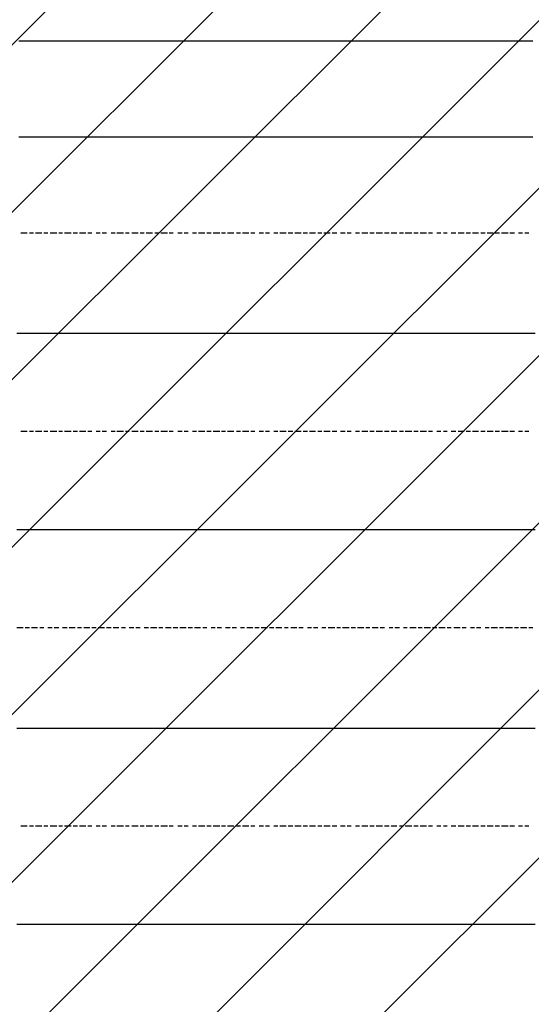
# Model space of a CAD drawing. Extents: x 997 to 109698, y 921 to 94021.
# Tile 338 of 656: x 9542 to 10578, y 47877 to 49873. Entities that reach past the tile are written whole.
import ezdxf

# ---------------------------------------------------------------- set-up
doc = ezdxf.new("R2010")
doc.units = 0
doc.header["$MEASUREMENT"] = 0
doc.layers.add('12', color=7, linetype='CONTINUOUS')
doc.layers.add('28', color=7, linetype='CONTINUOUS')

msp = doc.modelspace()

# ---------------------------------------------------------------- linework, layer by layer
at = {"layer": '12', "color": 5}
for p, q in [((9552.630503, 49829.563401), (9539.630503, 49829.563401)), ((9561.630503, 49829.563401), (9552.630503, 49829.563401)), ((9569.630503, 49829.563401), (9561.630503, 49829.563401)), ((9582.630503, 49829.563401), (9569.630503, 49829.563401)), ((9590.630503, 49829.563401), (9582.630503, 49829.563401)), ((9603.630503, 49829.563401), (9590.630503, 49829.563401)), ((9611.630503, 49829.563401), (9603.630503, 49829.563401)), ((9620.630503, 49829.563401), (9611.630503, 49829.563401)), ((9632.630503, 49829.563401), (9620.630503, 49829.563401)), ((9641.630503, 49829.563401), (9632.630503, 49829.563401)), ((9649.630503, 49829.563401), (9641.630503, 49829.563401)), ((9662.630503, 49829.563401), (9649.630503, 49829.563401)), ((9671.630503, 49829.563401), (9662.630503, 49829.563401)), ((9679.630503, 49829.563401), (9671.630503, 49829.563401)), ((9692.630503, 49829.563401), (9679.630503, 49829.563401)), ((9700.630503, 49829.563401), (9692.630503, 49829.563401)), ((9713.630503, 49829.563401), (9700.630503, 49829.563401)), ((9721.630503, 49829.563401), (9713.630503, 49829.563401)), ((9730.630503, 49829.563401), (9721.630503, 49829.563401)), ((9742.630503, 49829.563401), (9730.630503, 49829.563401)), ((9751.630503, 49829.563401), (9742.630503, 49829.563401)), ((9759.630503, 49829.563401), (9751.630503, 49829.563401)), ((9772.630503, 49829.563401), (9759.630503, 49829.563401)), ((9781.630503, 49829.563401), (9772.630503, 49829.563401)), ((9789.630503, 49829.563401), (9781.630503, 49829.563401)), ((9802.630503, 49829.563401), (9789.630503, 49829.563401)), ((9810.630503, 49829.563401), (9802.630503, 49829.563401)), ((9823.630503, 49829.563401), (9810.630503, 49829.563401)), ((9831.630503, 49829.563401), (9823.630503, 49829.563401)), ((9840.630503, 49829.563401), (9831.630503, 49829.563401)), ((9852.630503, 49829.563401), (9840.630503, 49829.563401)), ((9861.630503, 49829.563401), (9852.630503, 49829.563401)), ((9870.630503, 49829.563401), (9861.630503, 49829.563401)), ((9882.630503, 49829.563401), (9870.630503, 49829.563401)), ((9891.630503, 49829.563401), (9882.630503, 49829.563401)), ((9899.630503, 49829.563401), (9891.630503, 49829.563401)), ((9912.630503, 49829.563401), (9899.630503, 49829.563401)), ((9920.630503, 49829.563401), (9912.630503, 49829.563401)), ((9933.630503, 49829.563401), (9920.630503, 49829.563401)), ((9941.630503, 49829.563401), (9933.630503, 49829.563401)), ((9950.630503, 49829.563401), (9941.630503, 49829.563401)), ((9962.630503, 49829.563401), (9950.630503, 49829.563401)), ((9971.630503, 49829.563401), (9962.630503, 49829.563401)), ((9980.630503, 49829.563401), (9971.630503, 49829.563401)), ((9992.630503, 49829.563401), (9980.630503, 49829.563401)), ((10001.630503, 49829.563401), (9992.630503, 49829.563401)), ((10009.630503, 49829.563401), (10001.630503, 49829.563401)), ((10022.630503, 49829.563401), (10009.630503, 49829.563401)), ((10030.630503, 49829.563401), (10022.630503, 49829.563401)), ((10043.630503, 49829.563401), (10030.630503, 49829.563401)), ((10051.630503, 49829.563401), (10043.630503, 49829.563401)), ((10060.630503, 49829.563401), (10051.630503, 49829.563401)), ((10072.630503, 49829.563401), (10060.630503, 49829.563401)), ((10081.630503, 49829.563401), (10072.630503, 49829.563401)), ((10090.630503, 49829.563401), (10081.630503, 49829.563401)), ((10102.630503, 49829.563401), (10090.630503, 49829.563401)), ((10111.630503, 49829.563401), (10102.630503, 49829.563401)), ((10120.630503, 49829.563401), (10111.630503, 49829.563401)), ((10132.630503, 49829.563401), (10120.630503, 49829.563401)), ((10140.630503, 49829.563401), (10132.630503, 49829.563401)), ((10149.630503, 49829.563401), (10140.630503, 49829.563401)), ((10161.630503, 49829.563401), (10149.630503, 49829.563401)), ((10170.630503, 49829.563401), (10161.630503, 49829.563401)), ((10183.630503, 49829.563401), (10170.630503, 49829.563401)), ((10191.630503, 49829.563401), (10183.630503, 49829.563401)), ((10200.630503, 49829.563401), (10191.630503, 49829.563401)), ((10212.630503, 49829.563401), (10200.630503, 49829.563401)), ((10221.630503, 49829.563401), (10212.630503, 49829.563401)), ((10229.630503, 49829.563401), (10221.630503, 49829.563401)), ((10242.630503, 49829.563401), (10229.630503, 49829.563401)), ((10250.630503, 49829.563401), (10242.630503, 49829.563401)), ((10259.630503, 49829.563401), (10250.630503, 49829.563401)), ((10271.630503, 49829.563401), (10259.630503, 49829.563401)), ((10280.630503, 49829.563401), (10271.630503, 49829.563401)), ((10293.630503, 49829.563401), (10280.630503, 49829.563401)), ((10301.630503, 49829.563401), (10293.630503, 49829.563401)), ((10310.630503, 49829.563401), (10301.630503, 49829.563401)), ((10322.630503, 49829.563401), (10310.630503, 49829.563401)), ((10331.630503, 49829.563401), (10322.630503, 49829.563401)), ((10339.630503, 49829.563401), (10331.630503, 49829.563401)), ((10352.630503, 49829.563401), (10339.630503, 49829.563401)), ((10360.630503, 49829.563401), (10352.630503, 49829.563401)), ((10369.630503, 49829.563401), (10360.630503, 49829.563401)), ((10381.630503, 49829.563401), (10369.630503, 49829.563401)), ((10390.630503, 49829.563401), (10381.630503, 49829.563401)), ((10403.630503, 49829.563401), (10390.630503, 49829.563401)), ((10411.630503, 49829.563401), (10403.630503, 49829.563401)), ((10420.630503, 49829.563401), (10411.630503, 49829.563401)), ((10433.630503, 49829.563401), (10420.630503, 49829.563401)), ((10441.630503, 49829.563401), (10433.630503, 49829.563401)), ((10449.630503, 49829.563401), (10441.630503, 49829.563401)), ((10462.630503, 49829.563401), (10449.630503, 49829.563401)), ((10470.630503, 49829.563401), (10462.630503, 49829.563401)), ((10479.630503, 49829.563401), (10470.630503, 49829.563401)), ((10492.630503, 49829.563401), (10479.630503, 49829.563401)), ((10500.630503, 49829.563401), (10492.630503, 49829.563401)), ((10513.630503, 49829.563401), (10500.630503, 49829.563401)), ((10521.630503, 49829.563401), (10513.630503, 49829.563401)), ((10530.630503, 49829.563401), (10521.630503, 49829.563401)), ((10543.630503, 49829.563401), (10530.630503, 49829.563401)), ((10551.630503, 49829.563401), (10543.630503, 49829.563401)), ((10559.630503, 49829.563401), (10551.630503, 49829.563401)), ((10572.630503, 49829.563401), (10559.630503, 49829.563401)), ((10580.630503, 49829.563401), (10572.630503, 49829.563401)), ((9539.630503, 49635.563401), (9552.630503, 49635.563401)), ((9552.630503, 49635.563401), (9561.630503, 49635.563401)), ((9561.630503, 49635.563401), (9569.630503, 49635.563401)), ((9569.630503, 49635.563401), (9582.630503, 49635.563401)), ((9582.630503, 49635.563401), (9590.630503, 49635.563401)), ((9590.630503, 49635.563401), (9598.630503, 49635.563401)), ((9598.630503, 49635.563401), (9611.630503, 49635.563401)), ((9611.630503, 49635.563401), (9620.630503, 49635.563401)), ((9620.630503, 49635.563401), (9628.630503, 49635.563401)), ((9628.630503, 49635.563401), (9641.630503, 49635.563401)), ((9641.630503, 49635.563401), (9649.630503, 49635.563401)), ((9649.630503, 49635.563401), (9662.630503, 49635.563401)), ((9662.630503, 49635.563401), (9671.630503, 49635.563401)), ((9671.630503, 49635.563401), (9679.630503, 49635.563401)), ((9679.630503, 49635.563401), (9692.630503, 49635.563401)), ((9692.630503, 49635.563401), (9700.630503, 49635.563401)), ((9700.630503, 49635.563401), (9708.630503, 49635.563401)), ((9708.630503, 49635.563401), (9721.630503, 49635.563401)), ((9721.630503, 49635.563401), (9730.630503, 49635.563401)), ((9730.630503, 49635.563401), (9738.630503, 49635.563401)), ((9738.630503, 49635.563401), (9751.630503, 49635.563401)), ((9751.630503, 49635.563401), (9759.630503, 49635.563401)), ((9759.630503, 49635.563401), (9772.630503, 49635.563401)), ((9772.630503, 49635.563401), (9781.630503, 49635.563401)), ((9781.630503, 49635.563401), (9789.630503, 49635.563401)), ((9789.630503, 49635.563401), (9802.630503, 49635.563401)), ((9802.630503, 49635.563401), (9810.630503, 49635.563401)), ((9810.630503, 49635.563401), (9819.630503, 49635.563401)), ((9819.630503, 49635.563401), (9831.630503, 49635.563401)), ((9831.630503, 49635.563401), (9840.630503, 49635.563401)), ((9840.630503, 49635.563401), (9848.630503, 49635.563401)), ((9848.630503, 49635.563401), (9861.630503, 49635.563401)), ((9861.630503, 49635.563401), (9870.630503, 49635.563401)), ((9870.630503, 49635.563401), (9882.630503, 49635.563401)), ((9882.630503, 49635.563401), (9891.630503, 49635.563401)), ((9891.630503, 49635.563401), (9899.630503, 49635.563401)), ((9899.630503, 49635.563401), (9912.630503, 49635.563401)), ((9912.630503, 49635.563401), (9920.630503, 49635.563401)), ((9920.630503, 49635.563401), (9929.630503, 49635.563401)), ((9929.630503, 49635.563401), (9941.630503, 49635.563401)), ((9941.630503, 49635.563401), (9950.630503, 49635.563401)), ((9950.630503, 49635.563401), (9958.630503, 49635.563401)), ((9958.630503, 49635.563401), (9971.630503, 49635.563401)), ((9971.630503, 49635.563401), (9980.630503, 49635.563401)), ((9980.630503, 49635.563401), (9992.630503, 49635.563401)), ((9992.630503, 49635.563401), (10001.630503, 49635.563401)), ((10001.630503, 49635.563401), (10009.630503, 49635.563401)), ((10009.630503, 49635.563401), (10022.630503, 49635.563401)), ((10022.630503, 49635.563401), (10030.630503, 49635.563401)), ((10030.630503, 49635.563401), (10039.630503, 49635.563401)), ((10039.630503, 49635.563401), (10051.630503, 49635.563401)), ((10051.630503, 49635.563401), (10060.630503, 49635.563401)), ((10060.630503, 49635.563401), (10068.630503, 49635.563401)), ((10068.630503, 49635.563401), (10081.630503, 49635.563401)), ((10081.630503, 49635.563401), (10090.630503, 49635.563401)), ((10090.630503, 49635.563401), (10098.630503, 49635.563401)), ((10098.630503, 49635.563401), (10111.630503, 49635.563401)), ((10111.630503, 49635.563401), (10120.630503, 49635.563401)), ((10120.630503, 49635.563401), (10132.630503, 49635.563401)), ((10132.630503, 49635.563401), (10140.630503, 49635.563401)), ((10140.630503, 49635.563401), (10149.630503, 49635.563401)), ((10149.630503, 49635.563401), (10161.630503, 49635.563401)), ((10161.630503, 49635.563401), (10170.630503, 49635.563401)), ((10170.630503, 49635.563401), (10179.630503, 49635.563401)), ((10179.630503, 49635.563401), (10191.630503, 49635.563401)), ((10191.630503, 49635.563401), (10200.630503, 49635.563401)), ((10200.630503, 49635.563401), (10208.630503, 49635.563401)), ((10208.630503, 49635.563401), (10221.630503, 49635.563401)), ((10221.630503, 49635.563401), (10229.630503, 49635.563401)), ((10229.630503, 49635.563401), (10242.630503, 49635.563401)), ((10242.630503, 49635.563401), (10250.630503, 49635.563401)), ((10250.630503, 49635.563401), (10259.630503, 49635.563401)), ((10259.630503, 49635.563401), (10271.630503, 49635.563401)), ((10271.630503, 49635.563401), (10280.630503, 49635.563401)), ((10280.630503, 49635.563401), (10289.630503, 49635.563401)), ((10289.630503, 49635.563401), (10301.630503, 49635.563401)), ((10301.630503, 49635.563401), (10310.630503, 49635.563401)), ((10310.630503, 49635.563401), (10318.630503, 49635.563401)), ((10318.630503, 49635.563401), (10331.630503, 49635.563401)), ((10331.630503, 49635.563401), (10339.630503, 49635.563401)), ((10339.630503, 49635.563401), (10352.630503, 49635.563401)), ((10352.630503, 49635.563401), (10360.630503, 49635.563401)), ((10360.630503, 49635.563401), (10369.630503, 49635.563401)), ((10369.630503, 49635.563401), (10381.630503, 49635.563401)), ((10381.630503, 49635.563401), (10390.630503, 49635.563401)), ((10390.630503, 49635.563401), (10399.630503, 49635.563401)), ((10399.630503, 49635.563401), (10411.630503, 49635.563401)), ((10411.630503, 49635.563401), (10420.630503, 49635.563401)), ((10420.630503, 49635.563401), (10429.630503, 49635.563401)), ((10429.630503, 49635.563401), (10441.630503, 49635.563401)), ((10441.630503, 49635.563401), (10449.630503, 49635.563401)), ((10449.630503, 49635.563401), (10462.630503, 49635.563401)), ((10462.630503, 49635.563401), (10470.630503, 49635.563401)), ((10470.630503, 49635.563401), (10479.630503, 49635.563401)), ((10479.630503, 49635.563401), (10492.630503, 49635.563401)), ((10492.630503, 49635.563401), (10500.630503, 49635.563401)), ((10500.630503, 49635.563401), (10509.630503, 49635.563401)), ((10509.630503, 49635.563401), (10521.630503, 49635.563401)), ((10521.630503, 49635.563401), (10530.630503, 49635.563401)), ((10530.630503, 49635.563401), (10539.630503, 49635.563401)), ((10539.630503, 49635.563401), (10551.630503, 49635.563401)), ((10551.630503, 49635.563401), (10559.630503, 49635.563401)), ((10559.630503, 49635.563401), (10572.630503, 49635.563401)), ((10572.630503, 49635.563401), (10580.630503, 49635.563401)), ((9535.630503, 49237.563401), (9548.630503, 49237.563401)), ((9548.630503, 49237.563401), (9556.630503, 49237.563401)), ((9556.630503, 49237.563401), (9565.630503, 49237.563401)), ((9565.630503, 49237.563401), (9577.630503, 49237.563401)), ((9577.630503, 49237.563401), (9586.630503, 49237.563401)), ((9586.630503, 49237.563401), (9598.630503, 49237.563401)), ((9598.630503, 49237.563401), (9607.630503, 49237.563401)), ((9607.630503, 49237.563401), (9616.630503, 49237.563401)), ((9616.630503, 49237.563401), (9628.630503, 49237.563401)), ((9628.630503, 49237.563401), (9637.630503, 49237.563401)), ((9637.630503, 49237.563401), (9645.630503, 49237.563401)), ((9645.630503, 49237.563401), (9658.630503, 49237.563401)), ((9658.630503, 49237.563401), (9666.630503, 49237.563401)), ((9666.630503, 49237.563401), (9675.630503, 49237.563401)), ((9675.630503, 49237.563401), (9687.630503, 49237.563401)), ((9687.630503, 49237.563401), (9696.630503, 49237.563401)), ((9696.630503, 49237.563401), (9708.630503, 49237.563401)), ((9708.630503, 49237.563401), (9717.630503, 49237.563401)), ((9717.630503, 49237.563401), (9726.630503, 49237.563401)), ((9726.630503, 49237.563401), (9738.630503, 49237.563401)), ((9738.630503, 49237.563401), (9747.630503, 49237.563401)), ((9747.630503, 49237.563401), (9755.630503, 49237.563401)), ((9755.630503, 49237.563401), (9768.630503, 49237.563401)), ((9768.630503, 49237.563401), (9776.630503, 49237.563401)), ((9776.630503, 49237.563401), (9785.630503, 49237.563401)), ((9785.630503, 49237.563401), (9797.630503, 49237.563401)), ((9797.630503, 49237.563401), (9806.630503, 49237.563401)), ((9806.630503, 49237.563401), (9819.630503, 49237.563401)), ((9819.630503, 49237.563401), (9827.630503, 49237.563401)), ((9827.630503, 49237.563401), (9836.630503, 49237.563401)), ((9836.630503, 49237.563401), (9848.630503, 49237.563401)), ((9848.630503, 49237.563401), (9857.630503, 49237.563401)), ((9857.630503, 49237.563401), (9865.630503, 49237.563401)), ((9865.630503, 49237.563401), (9878.630503, 49237.563401)), ((9878.630503, 49237.563401), (9886.630503, 49237.563401)), ((9886.630503, 49237.563401), (9895.630503, 49237.563401)), ((9895.630503, 49237.563401), (9907.630503, 49237.563401)), ((9907.630503, 49237.563401), (9916.630503, 49237.563401)), ((9916.630503, 49237.563401), (9929.630503, 49237.563401)), ((9929.630503, 49237.563401), (9937.630503, 49237.563401)), ((9937.630503, 49237.563401), (9946.630503, 49237.563401)), ((9946.630503, 49237.563401), (9958.630503, 49237.563401)), ((9958.630503, 49237.563401), (9967.630503, 49237.563401)), ((9967.630503, 49237.563401), (9975.630503, 49237.563401)), ((9975.630503, 49237.563401), (9988.630503, 49237.563401)), ((9988.630503, 49237.563401), (9996.630503, 49237.563401)), ((9996.630503, 49237.563401), (10005.630503, 49237.563401)), ((10005.630503, 49237.563401), (10017.630503, 49237.563401)), ((10017.630503, 49237.563401), (10026.630503, 49237.563401)), ((10026.630503, 49237.563401), (10035.630503, 49237.563401)), ((10035.630503, 49237.563401), (10047.630503, 49237.563401)), ((10047.630503, 49237.563401), (10056.630503, 49237.563401)), ((10056.630503, 49237.563401), (10068.630503, 49237.563401)), ((10068.630503, 49237.563401), (10077.630503, 49237.563401)), ((10077.630503, 49237.563401), (10085.630503, 49237.563401)), ((10085.630503, 49237.563401), (10098.630503, 49237.563401)), ((10098.630503, 49237.563401), (10106.630503, 49237.563401)), ((10106.630503, 49237.563401), (10115.630503, 49237.563401)), ((10115.630503, 49237.563401), (10128.630503, 49237.563401)), ((10128.630503, 49237.563401), (10136.630503, 49237.563401)), ((10136.630503, 49237.563401), (10145.630503, 49237.563401)), ((10145.630503, 49237.563401), (10157.630503, 49237.563401)), ((10157.630503, 49237.563401), (10166.630503, 49237.563401)), ((10166.630503, 49237.563401), (10179.630503, 49237.563401)), ((10179.630503, 49237.563401), (10187.630503, 49237.563401)), ((10187.630503, 49237.563401), (10195.630503, 49237.563401)), ((10195.630503, 49237.563401), (10208.630503, 49237.563401)), ((10208.630503, 49237.563401), (10216.630503, 49237.563401)), ((10216.630503, 49237.563401), (10225.630503, 49237.563401)), ((10225.630503, 49237.563401), (10238.630503, 49237.563401)), ((10238.630503, 49237.563401), (10246.630503, 49237.563401)), ((10246.630503, 49237.563401), (10255.630503, 49237.563401)), ((10255.630503, 49237.563401), (10267.630503, 49237.563401)), ((10267.630503, 49237.563401), (10276.630503, 49237.563401)), ((10276.630503, 49237.563401), (10289.630503, 49237.563401)), ((10289.630503, 49237.563401), (10297.630503, 49237.563401)), ((10297.630503, 49237.563401), (10305.630503, 49237.563401)), ((10305.630503, 49237.563401), (10318.630503, 49237.563401)), ((10318.630503, 49237.563401), (10326.630503, 49237.563401)), ((10326.630503, 49237.563401), (10335.630503, 49237.563401)), ((10335.630503, 49237.563401), (10348.630503, 49237.563401)), ((10348.630503, 49237.563401), (10356.630503, 49237.563401)), ((10356.630503, 49237.563401), (10365.630503, 49237.563401)), ((10365.630503, 49237.563401), (10377.630503, 49237.563401)), ((10377.630503, 49237.563401), (10386.630503, 49237.563401)), ((10386.630503, 49237.563401), (10399.630503, 49237.563401)), ((10399.630503, 49237.563401), (10407.630503, 49237.563401)), ((10407.630503, 49237.563401), (10415.630503, 49237.563401)), ((10415.630503, 49237.563401), (10429.630503, 49237.563401)), ((10429.630503, 49237.563401), (10437.630503, 49237.563401)), ((10437.630503, 49237.563401), (10445.630503, 49237.563401)), ((10445.630503, 49237.563401), (10458.630503, 49237.563401)), ((10458.630503, 49237.563401), (10466.630503, 49237.563401)), ((10466.630503, 49237.563401), (10475.630503, 49237.563401)), ((10475.630503, 49237.563401), (10488.630503, 49237.563401)), ((10488.630503, 49237.563401), (10496.630503, 49237.563401)), ((10496.630503, 49237.563401), (10509.630503, 49237.563401)), ((10509.630503, 49237.563401), (10517.630503, 49237.563401)), ((10517.630503, 49237.563401), (10525.630503, 49237.563401)), ((10525.630503, 49237.563401), (10539.630503, 49237.563401)), ((10539.630503, 49237.563401), (10547.630503, 49237.563401)), ((10547.630503, 49237.563401), (10555.630503, 49237.563401)), ((10555.630503, 49237.563401), (10568.630503, 49237.563401)), ((10568.630503, 49237.563401), (10576.630503, 49237.563401)), ((10576.630503, 49237.563401), (10585.630503, 49237.563401)), ((9535.630503, 48839.563401), (9548.630503, 48839.563401)), ((9548.630503, 48839.563401), (9556.630503, 48839.563401)), ((9556.630503, 48839.563401), (9565.630503, 48839.563401)), ((9565.630503, 48839.563401), (9577.630503, 48839.563401)), ((9577.630503, 48839.563401), (9586.630503, 48839.563401)), ((9586.630503, 48839.563401), (9598.630503, 48839.563401)), ((9598.630503, 48839.563401), (9607.630503, 48839.563401)), ((9607.630503, 48839.563401), (9616.630503, 48839.563401)), ((9616.630503, 48839.563401), (9628.630503, 48839.563401)), ((9628.630503, 48839.563401), (9637.630503, 48839.563401)), ((9637.630503, 48839.563401), (9645.630503, 48839.563401)), ((9645.630503, 48839.563401), (9658.630503, 48839.563401)), ((9658.630503, 48839.563401), (9666.630503, 48839.563401)), ((9666.630503, 48839.563401), (9675.630503, 48839.563401)), ((9675.630503, 48839.563401), (9687.630503, 48839.563401)), ((9687.630503, 48839.563401), (9696.630503, 48839.563401)), ((9696.630503, 48839.563401), (9708.630503, 48839.563401)), ((9708.630503, 48839.563401), (9717.630503, 48839.563401)), ((9717.630503, 48839.563401), (9726.630503, 48839.563401)), ((9726.630503, 48839.563401), (9738.630503, 48839.563401)), ((9738.630503, 48839.563401), (9747.630503, 48839.563401)), ((9747.630503, 48839.563401), (9755.630503, 48839.563401)), ((9755.630503, 48839.563401), (9768.630503, 48839.563401)), ((9768.630503, 48839.563401), (9776.630503, 48839.563401)), ((9776.630503, 48839.563401), (9785.630503, 48839.563401)), ((9785.630503, 48839.563401), (9797.630503, 48839.563401)), ((9797.630503, 48839.563401), (9806.630503, 48839.563401)), ((9806.630503, 48839.563401), (9819.630503, 48839.563401)), ((9819.630503, 48839.563401), (9827.630503, 48839.563401)), ((9827.630503, 48839.563401), (9836.630503, 48839.563401)), ((9836.630503, 48839.563401), (9848.630503, 48839.563401)), ((9848.630503, 48839.563401), (9857.630503, 48839.563401)), ((9857.630503, 48839.563401), (9865.630503, 48839.563401)), ((9865.630503, 48839.563401), (9878.630503, 48839.563401)), ((9878.630503, 48839.563401), (9886.630503, 48839.563401)), ((9886.630503, 48839.563401), (9895.630503, 48839.563401)), ((9895.630503, 48839.563401), (9907.630503, 48839.563401)), ((9907.630503, 48839.563401), (9916.630503, 48839.563401)), ((9916.630503, 48839.563401), (9929.630503, 48839.563401)), ((9929.630503, 48839.563401), (9937.630503, 48839.563401)), ((9937.630503, 48839.563401), (9946.630503, 48839.563401)), ((9946.630503, 48839.563401), (9958.630503, 48839.563401)), ((9958.630503, 48839.563401), (9967.630503, 48839.563401)), ((9967.630503, 48839.563401), (9975.630503, 48839.563401)), ((9975.630503, 48839.563401), (9988.630503, 48839.563401)), ((9988.630503, 48839.563401), (9996.630503, 48839.563401)), ((9996.630503, 48839.563401), (10005.630503, 48839.563401)), ((10005.630503, 48839.563401), (10017.630503, 48839.563401)), ((10017.630503, 48839.563401), (10026.630503, 48839.563401)), ((10026.630503, 48839.563401), (10035.630503, 48839.563401)), ((10035.630503, 48839.563401), (10047.630503, 48839.563401)), ((10047.630503, 48839.563401), (10056.630503, 48839.563401)), ((10056.630503, 48839.563401), (10068.630503, 48839.563401)), ((10068.630503, 48839.563401), (10077.630503, 48839.563401)), ((10077.630503, 48839.563401), (10085.630503, 48839.563401)), ((10085.630503, 48839.563401), (10098.630503, 48839.563401)), ((10098.630503, 48839.563401), (10106.630503, 48839.563401)), ((10106.630503, 48839.563401), (10115.630503, 48839.563401)), ((10115.630503, 48839.563401), (10128.630503, 48839.563401)), ((10128.630503, 48839.563401), (10136.630503, 48839.563401)), ((10136.630503, 48839.563401), (10145.630503, 48839.563401)), ((10145.630503, 48839.563401), (10157.630503, 48839.563401)), ((10157.630503, 48839.563401), (10166.630503, 48839.563401)), ((10166.630503, 48839.563401), (10179.630503, 48839.563401)), ((10179.630503, 48839.563401), (10187.630503, 48839.563401)), ((10187.630503, 48839.563401), (10195.630503, 48839.563401)), ((10195.630503, 48839.563401), (10208.630503, 48839.563401)), ((10208.630503, 48839.563401), (10216.630503, 48839.563401)), ((10216.630503, 48839.563401), (10225.630503, 48839.563401)), ((10225.630503, 48839.563401), (10238.630503, 48839.563401)), ((10238.630503, 48839.563401), (10246.630503, 48839.563401)), ((10246.630503, 48839.563401), (10255.630503, 48839.563401)), ((10255.630503, 48839.563401), (10267.630503, 48839.563401)), ((10267.630503, 48839.563401), (10276.630503, 48839.563401)), ((10276.630503, 48839.563401), (10289.630503, 48839.563401)), ((10289.630503, 48839.563401), (10297.630503, 48839.563401)), ((10297.630503, 48839.563401), (10305.630503, 48839.563401)), ((10305.630503, 48839.563401), (10318.630503, 48839.563401)), ((10318.630503, 48839.563401), (10326.630503, 48839.563401)), ((10326.630503, 48839.563401), (10335.630503, 48839.563401)), ((10335.630503, 48839.563401), (10348.630503, 48839.563401)), ((10348.630503, 48839.563401), (10356.630503, 48839.563401)), ((10356.630503, 48839.563401), (10365.630503, 48839.563401)), ((10365.630503, 48839.563401), (10377.630503, 48839.563401)), ((10377.630503, 48839.563401), (10386.630503, 48839.563401)), ((10386.630503, 48839.563401), (10399.630503, 48839.563401)), ((10399.630503, 48839.563401), (10407.630503, 48839.563401)), ((10407.630503, 48839.563401), (10415.630503, 48839.563401)), ((10415.630503, 48839.563401), (10429.630503, 48839.563401)), ((10429.630503, 48839.563401), (10437.630503, 48839.563401)), ((10437.630503, 48839.563401), (10445.630503, 48839.563401)), ((10445.630503, 48839.563401), (10458.630503, 48839.563401)), ((10458.630503, 48839.563401), (10466.630503, 48839.563401)), ((10466.630503, 48839.563401), (10475.630503, 48839.563401)), ((10475.630503, 48839.563401), (10488.630503, 48839.563401)), ((10488.630503, 48839.563401), (10496.630503, 48839.563401)), ((10496.630503, 48839.563401), (10509.630503, 48839.563401)), ((10509.630503, 48839.563401), (10517.630503, 48839.563401)), ((10517.630503, 48839.563401), (10525.630503, 48839.563401)), ((10525.630503, 48839.563401), (10539.630503, 48839.563401)), ((10539.630503, 48839.563401), (10547.630503, 48839.563401)), ((10547.630503, 48839.563401), (10555.630503, 48839.563401)), ((10555.630503, 48839.563401), (10568.630503, 48839.563401)), ((10568.630503, 48839.563401), (10576.630503, 48839.563401)), ((10576.630503, 48839.563401), (10585.630503, 48839.563401)), ((9535.630503, 48436.563401), (9548.630503, 48436.563401)), ((9548.630503, 48436.563401), (9556.630503, 48436.563401)), ((9556.630503, 48436.563401), (9565.630503, 48436.563401)), ((9565.630503, 48436.563401), (9577.630503, 48436.563401)), ((9577.630503, 48436.563401), (9586.630503, 48436.563401)), ((9586.630503, 48436.563401), (9598.630503, 48436.563401)), ((9598.630503, 48436.563401), (9607.630503, 48436.563401)), ((9607.630503, 48436.563401), (9616.630503, 48436.563401)), ((9616.630503, 48436.563401), (9628.630503, 48436.563401)), ((9628.630503, 48436.563401), (9637.630503, 48436.563401)), ((9637.630503, 48436.563401), (9645.630503, 48436.563401)), ((9645.630503, 48436.563401), (9658.630503, 48436.563401)), ((9658.630503, 48436.563401), (9666.630503, 48436.563401)), ((9666.630503, 48436.563401), (9675.630503, 48436.563401)), ((9675.630503, 48436.563401), (9687.630503, 48436.563401)), ((9687.630503, 48436.563401), (9696.630503, 48436.563401)), ((9696.630503, 48436.563401), (9708.630503, 48436.563401)), ((9708.630503, 48436.563401), (9717.630503, 48436.563401)), ((9717.630503, 48436.563401), (9726.630503, 48436.563401)), ((9726.630503, 48436.563401), (9738.630503, 48436.563401)), ((9738.630503, 48436.563401), (9747.630503, 48436.563401)), ((9747.630503, 48436.563401), (9755.630503, 48436.563401)), ((9755.630503, 48436.563401), (9768.630503, 48436.563401)), ((9768.630503, 48436.563401), (9776.630503, 48436.563401)), ((9776.630503, 48436.563401), (9785.630503, 48436.563401)), ((9785.630503, 48436.563401), (9797.630503, 48436.563401)), ((9797.630503, 48436.563401), (9806.630503, 48436.563401)), ((9806.630503, 48436.563401), (9819.630503, 48436.563401)), ((9819.630503, 48436.563401), (9827.630503, 48436.563401)), ((9827.630503, 48436.563401), (9836.630503, 48436.563401)), ((9836.630503, 48436.563401), (9848.630503, 48436.563401)), ((9848.630503, 48436.563401), (9857.630503, 48436.563401)), ((9857.630503, 48436.563401), (9865.630503, 48436.563401)), ((9865.630503, 48436.563401), (9878.630503, 48436.563401)), ((9878.630503, 48436.563401), (9886.630503, 48436.563401)), ((9886.630503, 48436.563401), (9895.630503, 48436.563401)), ((9895.630503, 48436.563401), (9907.630503, 48436.563401)), ((9907.630503, 48436.563401), (9916.630503, 48436.563401)), ((9916.630503, 48436.563401), (9929.630503, 48436.563401)), ((9929.630503, 48436.563401), (9937.630503, 48436.563401)), ((9937.630503, 48436.563401), (9946.630503, 48436.563401)), ((9946.630503, 48436.563401), (9958.630503, 48436.563401)), ((9958.630503, 48436.563401), (9967.630503, 48436.563401)), ((9967.630503, 48436.563401), (9975.630503, 48436.563401)), ((9975.630503, 48436.563401), (9988.630503, 48436.563401)), ((9988.630503, 48436.563401), (9996.630503, 48436.563401)), ((9996.630503, 48436.563401), (10005.630503, 48436.563401)), ((10005.630503, 48436.563401), (10017.630503, 48436.563401)), ((10017.630503, 48436.563401), (10026.630503, 48436.563401)), ((10026.630503, 48436.563401), (10035.630503, 48436.563401)), ((10035.630503, 48436.563401), (10047.630503, 48436.563401)), ((10047.630503, 48436.563401), (10056.630503, 48436.563401)), ((10056.630503, 48436.563401), (10068.630503, 48436.563401)), ((10068.630503, 48436.563401), (10077.630503, 48436.563401)), ((10077.630503, 48436.563401), (10085.630503, 48436.563401)), ((10085.630503, 48436.563401), (10098.630503, 48436.563401)), ((10098.630503, 48436.563401), (10106.630503, 48436.563401)), ((10106.630503, 48436.563401), (10115.630503, 48436.563401)), ((10115.630503, 48436.563401), (10128.630503, 48436.563401)), ((10128.630503, 48436.563401), (10136.630503, 48436.563401)), ((10136.630503, 48436.563401), (10145.630503, 48436.563401)), ((10145.630503, 48436.563401), (10157.630503, 48436.563401)), ((10157.630503, 48436.563401), (10166.630503, 48436.563401)), ((10166.630503, 48436.563401), (10179.630503, 48436.563401)), ((10179.630503, 48436.563401), (10187.630503, 48436.563401)), ((10187.630503, 48436.563401), (10195.630503, 48436.563401)), ((10195.630503, 48436.563401), (10208.630503, 48436.563401)), ((10208.630503, 48436.563401), (10216.630503, 48436.563401)), ((10216.630503, 48436.563401), (10225.630503, 48436.563401)), ((10225.630503, 48436.563401), (10238.630503, 48436.563401)), ((10238.630503, 48436.563401), (10246.630503, 48436.563401)), ((10246.630503, 48436.563401), (10255.630503, 48436.563401)), ((10255.630503, 48436.563401), (10267.630503, 48436.563401)), ((10267.630503, 48436.563401), (10276.630503, 48436.563401)), ((10276.630503, 48436.563401), (10289.630503, 48436.563401)), ((10289.630503, 48436.563401), (10297.630503, 48436.563401)), ((10297.630503, 48436.563401), (10305.630503, 48436.563401)), ((10305.630503, 48436.563401), (10318.630503, 48436.563401)), ((10318.630503, 48436.563401), (10326.630503, 48436.563401)), ((10326.630503, 48436.563401), (10335.630503, 48436.563401)), ((10335.630503, 48436.563401), (10348.630503, 48436.563401)), ((10348.630503, 48436.563401), (10356.630503, 48436.563401)), ((10356.630503, 48436.563401), (10365.630503, 48436.563401)), ((10365.630503, 48436.563401), (10377.630503, 48436.563401)), ((10377.630503, 48436.563401), (10386.630503, 48436.563401)), ((10386.630503, 48436.563401), (10399.630503, 48436.563401)), ((10399.630503, 48436.563401), (10407.630503, 48436.563401)), ((10407.630503, 48436.563401), (10415.630503, 48436.563401)), ((10415.630503, 48436.563401), (10429.630503, 48436.563401)), ((10429.630503, 48436.563401), (10437.630503, 48436.563401)), ((10437.630503, 48436.563401), (10445.630503, 48436.563401)), ((10445.630503, 48436.563401), (10458.630503, 48436.563401)), ((10458.630503, 48436.563401), (10466.630503, 48436.563401)), ((10466.630503, 48436.563401), (10475.630503, 48436.563401)), ((10475.630503, 48436.563401), (10488.630503, 48436.563401)), ((10488.630503, 48436.563401), (10496.630503, 48436.563401)), ((10496.630503, 48436.563401), (10509.630503, 48436.563401)), ((10509.630503, 48436.563401), (10517.630503, 48436.563401)), ((10517.630503, 48436.563401), (10525.630503, 48436.563401)), ((10525.630503, 48436.563401), (10539.630503, 48436.563401)), ((10539.630503, 48436.563401), (10547.630503, 48436.563401)), ((10547.630503, 48436.563401), (10555.630503, 48436.563401)), ((10555.630503, 48436.563401), (10568.630503, 48436.563401)), ((10568.630503, 48436.563401), (10576.630503, 48436.563401)), ((10576.630503, 48436.563401), (10585.630503, 48436.563401)), ((9535.630503, 48039.563401), (9548.630503, 48039.563401)), ((9548.630503, 48039.563401), (9556.630503, 48039.563401)), ((9556.630503, 48039.563401), (9565.630503, 48039.563401)), ((9565.630503, 48039.563401), (9577.630503, 48039.563401)), ((9577.630503, 48039.563401), (9586.630503, 48039.563401)), ((9586.630503, 48039.563401), (9598.630503, 48039.563401)), ((9598.630503, 48039.563401), (9607.630503, 48039.563401)), ((9607.630503, 48039.563401), (9616.630503, 48039.563401)), ((9616.630503, 48039.563401), (9628.630503, 48039.563401)), ((9628.630503, 48039.563401), (9637.630503, 48039.563401)), ((9637.630503, 48039.563401), (9645.630503, 48039.563401)), ((9645.630503, 48039.563401), (9658.630503, 48039.563401)), ((9658.630503, 48039.563401), (9666.630503, 48039.563401)), ((9666.630503, 48039.563401), (9675.630503, 48039.563401)), ((9675.630503, 48039.563401), (9687.630503, 48039.563401)), ((9687.630503, 48039.563401), (9696.630503, 48039.563401)), ((9696.630503, 48039.563401), (9708.630503, 48039.563401)), ((9708.630503, 48039.563401), (9717.630503, 48039.563401)), ((9717.630503, 48039.563401), (9726.630503, 48039.563401)), ((9726.630503, 48039.563401), (9738.630503, 48039.563401)), ((9738.630503, 48039.563401), (9747.630503, 48039.563401)), ((9747.630503, 48039.563401), (9755.630503, 48039.563401)), ((9755.630503, 48039.563401), (9768.630503, 48039.563401)), ((9768.630503, 48039.563401), (9776.630503, 48039.563401)), ((9776.630503, 48039.563401), (9785.630503, 48039.563401)), ((9785.630503, 48039.563401), (9797.630503, 48039.563401)), ((9797.630503, 48039.563401), (9806.630503, 48039.563401)), ((9806.630503, 48039.563401), (9819.630503, 48039.563401)), ((9819.630503, 48039.563401), (9827.630503, 48039.563401)), ((9827.630503, 48039.563401), (9836.630503, 48039.563401)), ((9836.630503, 48039.563401), (9848.630503, 48039.563401)), ((9848.630503, 48039.563401), (9857.630503, 48039.563401)), ((9857.630503, 48039.563401), (9865.630503, 48039.563401)), ((9865.630503, 48039.563401), (9878.630503, 48039.563401)), ((9878.630503, 48039.563401), (9886.630503, 48039.563401)), ((9886.630503, 48039.563401), (9895.630503, 48039.563401)), ((9895.630503, 48039.563401), (9907.630503, 48039.563401)), ((9907.630503, 48039.563401), (9916.630503, 48039.563401)), ((9916.630503, 48039.563401), (9929.630503, 48039.563401)), ((9929.630503, 48039.563401), (9937.630503, 48039.563401)), ((9937.630503, 48039.563401), (9946.630503, 48039.563401)), ((9946.630503, 48039.563401), (9958.630503, 48039.563401)), ((9958.630503, 48039.563401), (9967.630503, 48039.563401)), ((9967.630503, 48039.563401), (9975.630503, 48039.563401)), ((9975.630503, 48039.563401), (9988.630503, 48039.563401)), ((9988.630503, 48039.563401), (9996.630503, 48039.563401)), ((9996.630503, 48039.563401), (10005.630503, 48039.563401)), ((10005.630503, 48039.563401), (10017.630503, 48039.563401)), ((10017.630503, 48039.563401), (10026.630503, 48039.563401)), ((10026.630503, 48039.563401), (10035.630503, 48039.563401)), ((10035.630503, 48039.563401), (10047.630503, 48039.563401)), ((10047.630503, 48039.563401), (10056.630503, 48039.563401)), ((10056.630503, 48039.563401), (10068.630503, 48039.563401)), ((10068.630503, 48039.563401), (10077.630503, 48039.563401)), ((10077.630503, 48039.563401), (10085.630503, 48039.563401)), ((10085.630503, 48039.563401), (10098.630503, 48039.563401)), ((10098.630503, 48039.563401), (10106.630503, 48039.563401)), ((10106.630503, 48039.563401), (10115.630503, 48039.563401)), ((10115.630503, 48039.563401), (10128.630503, 48039.563401)), ((10128.630503, 48039.563401), (10136.630503, 48039.563401)), ((10136.630503, 48039.563401), (10145.630503, 48039.563401)), ((10145.630503, 48039.563401), (10157.630503, 48039.563401)), ((10157.630503, 48039.563401), (10166.630503, 48039.563401)), ((10166.630503, 48039.563401), (10179.630503, 48039.563401)), ((10179.630503, 48039.563401), (10187.630503, 48039.563401)), ((10187.630503, 48039.563401), (10195.630503, 48039.563401)), ((10195.630503, 48039.563401), (10208.630503, 48039.563401)), ((10208.630503, 48039.563401), (10216.630503, 48039.563401)), ((10216.630503, 48039.563401), (10225.630503, 48039.563401)), ((10225.630503, 48039.563401), (10238.630503, 48039.563401)), ((10238.630503, 48039.563401), (10246.630503, 48039.563401)), ((10246.630503, 48039.563401), (10255.630503, 48039.563401)), ((10255.630503, 48039.563401), (10267.630503, 48039.563401)), ((10267.630503, 48039.563401), (10276.630503, 48039.563401)), ((10276.630503, 48039.563401), (10289.630503, 48039.563401)), ((10289.630503, 48039.563401), (10297.630503, 48039.563401)), ((10297.630503, 48039.563401), (10305.630503, 48039.563401)), ((10305.630503, 48039.563401), (10318.630503, 48039.563401)), ((10318.630503, 48039.563401), (10326.630503, 48039.563401)), ((10326.630503, 48039.563401), (10335.630503, 48039.563401)), ((10335.630503, 48039.563401), (10348.630503, 48039.563401)), ((10348.630503, 48039.563401), (10356.630503, 48039.563401)), ((10356.630503, 48039.563401), (10365.630503, 48039.563401)), ((10365.630503, 48039.563401), (10377.630503, 48039.563401)), ((10377.630503, 48039.563401), (10386.630503, 48039.563401)), ((10386.630503, 48039.563401), (10399.630503, 48039.563401)), ((10399.630503, 48039.563401), (10407.630503, 48039.563401)), ((10407.630503, 48039.563401), (10415.630503, 48039.563401)), ((10415.630503, 48039.563401), (10429.630503, 48039.563401)), ((10429.630503, 48039.563401), (10437.630503, 48039.563401)), ((10437.630503, 48039.563401), (10445.630503, 48039.563401)), ((10445.630503, 48039.563401), (10458.630503, 48039.563401)), ((10458.630503, 48039.563401), (10466.630503, 48039.563401)), ((10466.630503, 48039.563401), (10475.630503, 48039.563401)), ((10475.630503, 48039.563401), (10488.630503, 48039.563401)), ((10488.630503, 48039.563401), (10496.630503, 48039.563401)), ((10496.630503, 48039.563401), (10509.630503, 48039.563401)), ((10509.630503, 48039.563401), (10517.630503, 48039.563401)), ((10517.630503, 48039.563401), (10525.630503, 48039.563401)), ((10525.630503, 48039.563401), (10539.630503, 48039.563401)), ((10539.630503, 48039.563401), (10547.630503, 48039.563401)), ((10547.630503, 48039.563401), (10555.630503, 48039.563401)), ((10555.630503, 48039.563401), (10568.630503, 48039.563401)), ((10568.630503, 48039.563401), (10576.630503, 48039.563401)), ((10576.630503, 48039.563401), (10585.630503, 48039.563401))]:
    msp.add_line(p, q, dxfattribs=at)
at = {"layer": '12', "color": 1}
for p, q in [((9543.630503, 49440.563401), (9556.630503, 49440.563401)), ((9561.630503, 49440.563401), (9569.630503, 49440.563401)), ((9573.630503, 49440.563401), (9586.630503, 49440.563401)), ((9590.630503, 49440.563401), (9598.630503, 49440.563401)), ((9603.630503, 49440.563401), (9616.630503, 49440.563401)), ((9620.630503, 49440.563401), (9628.630503, 49440.563401)), ((9632.630503, 49440.563401), (9645.630503, 49440.563401)), ((9649.630503, 49440.563401), (9658.630503, 49440.563401)), ((9662.630503, 49440.563401), (9675.630503, 49440.563401)), ((9679.630503, 49440.563401), (9687.630503, 49440.563401)), ((9696.630503, 49440.563401), (9704.630503, 49440.563401)), ((9708.630503, 49440.563401), (9717.630503, 49440.563401)), ((9726.630503, 49440.563401), (9734.630503, 49440.563401)), ((9738.630503, 49440.563401), (9751.630503, 49440.563401)), ((9755.630503, 49440.563401), (9763.630503, 49440.563401)), ((9768.630503, 49440.563401), (9781.630503, 49440.563401)), ((9785.630503, 49440.563401), (9793.630503, 49440.563401)), ((9797.630503, 49440.563401), (9810.630503, 49440.563401)), ((9815.630503, 49440.563401), (9823.630503, 49440.563401)), ((9827.630503, 49440.563401), (9840.630503, 49440.563401)), ((9844.630503, 49440.563401), (9852.630503, 49440.563401)), ((9861.630503, 49440.563401), (9870.630503, 49440.563401)), ((9874.630503, 49440.563401), (9882.630503, 49440.563401)), ((9891.630503, 49440.563401), (9899.630503, 49440.563401)), ((9903.630503, 49440.563401), (9916.630503, 49440.563401)), ((9920.630503, 49440.563401), (9929.630503, 49440.563401)), ((9933.630503, 49440.563401), (9946.630503, 49440.563401)), ((9950.630503, 49440.563401), (9958.630503, 49440.563401)), ((9962.630503, 49440.563401), (9975.630503, 49440.563401)), ((9980.630503, 49440.563401), (9988.630503, 49440.563401)), ((9992.630503, 49440.563401), (10005.630503, 49440.563401)), ((10009.630503, 49440.563401), (10017.630503, 49440.563401)), ((10026.630503, 49440.563401), (10035.630503, 49440.563401)), ((10039.630503, 49440.563401), (10047.630503, 49440.563401)), ((10056.630503, 49440.563401), (10064.630503, 49440.563401)), ((10068.630503, 49440.563401), (10081.630503, 49440.563401)), ((10085.630503, 49440.563401), (10094.630503, 49440.563401)), ((10098.630503, 49440.563401), (10111.630503, 49440.563401)), ((10115.630503, 49440.563401), (10124.630503, 49440.563401)), ((10128.630503, 49440.563401), (10140.630503, 49440.563401)), ((10145.630503, 49440.563401), (10153.630503, 49440.563401)), ((10157.630503, 49440.563401), (10170.630503, 49440.563401)), ((10174.630503, 49440.563401), (10183.630503, 49440.563401)), ((10191.630503, 49440.563401), (10200.630503, 49440.563401)), ((10204.630503, 49440.563401), (10212.630503, 49440.563401)), ((10221.630503, 49440.563401), (10229.630503, 49440.563401)), ((10234.630503, 49440.563401), (10246.630503, 49440.563401)), ((10250.630503, 49440.563401), (10259.630503, 49440.563401)), ((10263.630503, 49440.563401), (10276.630503, 49440.563401)), ((10280.630503, 49440.563401), (10289.630503, 49440.563401)), ((10293.630503, 49440.563401), (10305.630503, 49440.563401)), ((10310.630503, 49440.563401), (10318.630503, 49440.563401)), ((10322.630503, 49440.563401), (10335.630503, 49440.563401)), ((10339.630503, 49440.563401), (10348.630503, 49440.563401)), ((10352.630503, 49440.563401), (10365.630503, 49440.563401)), ((10369.630503, 49440.563401), (10377.630503, 49440.563401)), ((10386.630503, 49440.563401), (10394.630503, 49440.563401)), ((10399.630503, 49440.563401), (10407.630503, 49440.563401)), ((10415.630503, 49440.563401), (10424.630503, 49440.563401)), ((10429.630503, 49440.563401), (10441.630503, 49440.563401)), ((10445.630503, 49440.563401), (10454.630503, 49440.563401)), ((10458.630503, 49440.563401), (10470.630503, 49440.563401)), ((10475.630503, 49440.563401), (10484.630503, 49440.563401)), ((10488.630503, 49440.563401), (10500.630503, 49440.563401)), ((10504.630503, 49440.563401), (10513.630503, 49440.563401)), ((10517.630503, 49440.563401), (10530.630503, 49440.563401)), ((10534.630503, 49440.563401), (10543.630503, 49440.563401)), ((10551.630503, 49440.563401), (10559.630503, 49440.563401)), ((10564.630503, 49440.563401), (10572.630503, 49440.563401)), ((9543.630503, 49038.563401), (9556.630503, 49038.563401)), ((9561.630503, 49038.563401), (9569.630503, 49038.563401)), ((9573.630503, 49038.563401), (9586.630503, 49038.563401)), ((9590.630503, 49038.563401), (9598.630503, 49038.563401)), ((9603.630503, 49038.563401), (9616.630503, 49038.563401)), ((9620.630503, 49038.563401), (9628.630503, 49038.563401)), ((9632.630503, 49038.563401), (9645.630503, 49038.563401)), ((9649.630503, 49038.563401), (9658.630503, 49038.563401)), ((9662.630503, 49038.563401), (9675.630503, 49038.563401)), ((9679.630503, 49038.563401), (9687.630503, 49038.563401)), ((9696.630503, 49038.563401), (9704.630503, 49038.563401)), ((9708.630503, 49038.563401), (9717.630503, 49038.563401)), ((9726.630503, 49038.563401), (9734.630503, 49038.563401)), ((9738.630503, 49038.563401), (9751.630503, 49038.563401)), ((9755.630503, 49038.563401), (9763.630503, 49038.563401)), ((9768.630503, 49038.563401), (9781.630503, 49038.563401)), ((9785.630503, 49038.563401), (9793.630503, 49038.563401)), ((9797.630503, 49038.563401), (9810.630503, 49038.563401)), ((9815.630503, 49038.563401), (9823.630503, 49038.563401)), ((9827.630503, 49038.563401), (9840.630503, 49038.563401)), ((9844.630503, 49038.563401), (9852.630503, 49038.563401)), ((9861.630503, 49038.563401), (9870.630503, 49038.563401)), ((9874.630503, 49038.563401), (9882.630503, 49038.563401)), ((9891.630503, 49038.563401), (9899.630503, 49038.563401)), ((9903.630503, 49038.563401), (9916.630503, 49038.563401)), ((9920.630503, 49038.563401), (9929.630503, 49038.563401)), ((9933.630503, 49038.563401), (9946.630503, 49038.563401)), ((9950.630503, 49038.563401), (9958.630503, 49038.563401)), ((9962.630503, 49038.563401), (9975.630503, 49038.563401)), ((9980.630503, 49038.563401), (9988.630503, 49038.563401)), ((9992.630503, 49038.563401), (10005.630503, 49038.563401)), ((10009.630503, 49038.563401), (10017.630503, 49038.563401)), ((10026.630503, 49038.563401), (10035.630503, 49038.563401)), ((10039.630503, 49038.563401), (10047.630503, 49038.563401)), ((10056.630503, 49038.563401), (10064.630503, 49038.563401)), ((10068.630503, 49038.563401), (10081.630503, 49038.563401)), ((10085.630503, 49038.563401), (10094.630503, 49038.563401)), ((10098.630503, 49038.563401), (10111.630503, 49038.563401)), ((10115.630503, 49038.563401), (10124.630503, 49038.563401)), ((10128.630503, 49038.563401), (10140.630503, 49038.563401)), ((10145.630503, 49038.563401), (10153.630503, 49038.563401)), ((10157.630503, 49038.563401), (10170.630503, 49038.563401)), ((10174.630503, 49038.563401), (10183.630503, 49038.563401)), ((10191.630503, 49038.563401), (10200.630503, 49038.563401)), ((10204.630503, 49038.563401), (10212.630503, 49038.563401)), ((10221.630503, 49038.563401), (10229.630503, 49038.563401)), ((10234.630503, 49038.563401), (10246.630503, 49038.563401)), ((10250.630503, 49038.563401), (10259.630503, 49038.563401)), ((10263.630503, 49038.563401), (10276.630503, 49038.563401)), ((10280.630503, 49038.563401), (10289.630503, 49038.563401)), ((10293.630503, 49038.563401), (10305.630503, 49038.563401)), ((10310.630503, 49038.563401), (10318.630503, 49038.563401)), ((10322.630503, 49038.563401), (10335.630503, 49038.563401)), ((10339.630503, 49038.563401), (10348.630503, 49038.563401)), ((10352.630503, 49038.563401), (10365.630503, 49038.563401)), ((10369.630503, 49038.563401), (10377.630503, 49038.563401)), ((10386.630503, 49038.563401), (10394.630503, 49038.563401)), ((10399.630503, 49038.563401), (10407.630503, 49038.563401)), ((10415.630503, 49038.563401), (10424.630503, 49038.563401)), ((10429.630503, 49038.563401), (10441.630503, 49038.563401)), ((10445.630503, 49038.563401), (10454.630503, 49038.563401)), ((10458.630503, 49038.563401), (10470.630503, 49038.563401)), ((10475.630503, 49038.563401), (10484.630503, 49038.563401)), ((10488.630503, 49038.563401), (10500.630503, 49038.563401)), ((10504.630503, 49038.563401), (10513.630503, 49038.563401)), ((10517.630503, 49038.563401), (10530.630503, 49038.563401)), ((10534.630503, 49038.563401), (10543.630503, 49038.563401)), ((10551.630503, 49038.563401), (10559.630503, 49038.563401)), ((10564.630503, 49038.563401), (10572.630503, 49038.563401)), ((9535.630503, 48640.563401), (9548.630503, 48640.563401)), ((9552.630503, 48640.563401), (9561.630503, 48640.563401)), ((9565.630503, 48640.563401), (9577.630503, 48640.563401)), ((9582.630503, 48640.563401), (9590.630503, 48640.563401)), ((9598.630503, 48640.563401), (9607.630503, 48640.563401)), ((9611.630503, 48640.563401), (9620.630503, 48640.563401)), ((9628.630503, 48640.563401), (9637.630503, 48640.563401)), ((9641.630503, 48640.563401), (9653.630503, 48640.563401)), ((9658.630503, 48640.563401), (9666.630503, 48640.563401)), ((9671.630503, 48640.563401), (9683.630503, 48640.563401)), ((9687.630503, 48640.563401), (9696.630503, 48640.563401)), ((9700.630503, 48640.563401), (9713.630503, 48640.563401)), ((9717.630503, 48640.563401), (9726.630503, 48640.563401)), ((9730.630503, 48640.563401), (9742.630503, 48640.563401)), ((9747.630503, 48640.563401), (9755.630503, 48640.563401)), ((9763.630503, 48640.563401), (9772.630503, 48640.563401)), ((9776.630503, 48640.563401), (9785.630503, 48640.563401)), ((9793.630503, 48640.563401), (9802.630503, 48640.563401)), ((9806.630503, 48640.563401), (9819.630503, 48640.563401)), ((9823.630503, 48640.563401), (9831.630503, 48640.563401)), ((9836.630503, 48640.563401), (9848.630503, 48640.563401)), ((9852.630503, 48640.563401), (9861.630503, 48640.563401)), ((9865.630503, 48640.563401), (9878.630503, 48640.563401)), ((9882.630503, 48640.563401), (9891.630503, 48640.563401)), ((9895.630503, 48640.563401), (9907.630503, 48640.563401)), ((9912.630503, 48640.563401), (9920.630503, 48640.563401)), ((9929.630503, 48640.563401), (9937.630503, 48640.563401)), ((9941.630503, 48640.563401), (9950.630503, 48640.563401)), ((9958.630503, 48640.563401), (9967.630503, 48640.563401)), ((9971.630503, 48640.563401), (9980.630503, 48640.563401)), ((9988.630503, 48640.563401), (9996.630503, 48640.563401)), ((10001.630503, 48640.563401), (10013.630503, 48640.563401)), ((10017.630503, 48640.563401), (10026.630503, 48640.563401)), ((10030.630503, 48640.563401), (10043.630503, 48640.563401)), ((10047.630503, 48640.563401), (10056.630503, 48640.563401)), ((10060.630503, 48640.563401), (10072.630503, 48640.563401)), ((10077.630503, 48640.563401), (10085.630503, 48640.563401)), ((10090.630503, 48640.563401), (10102.630503, 48640.563401)), ((10106.630503, 48640.563401), (10115.630503, 48640.563401)), ((10124.630503, 48640.563401), (10132.630503, 48640.563401)), ((10136.630503, 48640.563401), (10145.630503, 48640.563401)), ((10153.630503, 48640.563401), (10161.630503, 48640.563401)), ((10166.630503, 48640.563401), (10179.630503, 48640.563401)), ((10183.630503, 48640.563401), (10191.630503, 48640.563401)), ((10195.630503, 48640.563401), (10208.630503, 48640.563401)), ((10212.630503, 48640.563401), (10221.630503, 48640.563401)), ((10225.630503, 48640.563401), (10238.630503, 48640.563401)), ((10242.630503, 48640.563401), (10250.630503, 48640.563401)), ((10255.630503, 48640.563401), (10267.630503, 48640.563401)), ((10271.630503, 48640.563401), (10280.630503, 48640.563401)), ((10289.630503, 48640.563401), (10297.630503, 48640.563401)), ((10301.630503, 48640.563401), (10310.630503, 48640.563401)), ((10318.630503, 48640.563401), (10326.630503, 48640.563401)), ((10331.630503, 48640.563401), (10344.630503, 48640.563401)), ((10348.630503, 48640.563401), (10356.630503, 48640.563401)), ((10360.630503, 48640.563401), (10373.630503, 48640.563401)), ((10377.630503, 48640.563401), (10386.630503, 48640.563401)), ((10390.630503, 48640.563401), (10403.630503, 48640.563401)), ((10407.630503, 48640.563401), (10415.630503, 48640.563401)), ((10420.630503, 48640.563401), (10433.630503, 48640.563401)), ((10437.630503, 48640.563401), (10445.630503, 48640.563401)), ((10454.630503, 48640.563401), (10462.630503, 48640.563401)), ((10466.630503, 48640.563401), (10475.630503, 48640.563401)), ((10484.630503, 48640.563401), (10492.630503, 48640.563401)), ((10496.630503, 48640.563401), (10509.630503, 48640.563401)), ((10513.630503, 48640.563401), (10521.630503, 48640.563401)), ((10525.630503, 48640.563401), (10539.630503, 48640.563401)), ((10543.630503, 48640.563401), (10551.630503, 48640.563401)), ((10555.630503, 48640.563401), (10568.630503, 48640.563401)), ((10572.630503, 48640.563401), (10580.630503, 48640.563401)), ((9543.630503, 48238.563401), (9556.630503, 48238.563401)), ((9561.630503, 48238.563401), (9569.630503, 48238.563401)), ((9573.630503, 48238.563401), (9586.630503, 48238.563401)), ((9590.630503, 48238.563401), (9598.630503, 48238.563401)), ((9603.630503, 48238.563401), (9616.630503, 48238.563401)), ((9620.630503, 48238.563401), (9628.630503, 48238.563401)), ((9632.630503, 48238.563401), (9645.630503, 48238.563401)), ((9649.630503, 48238.563401), (9658.630503, 48238.563401)), ((9662.630503, 48238.563401), (9675.630503, 48238.563401)), ((9679.630503, 48238.563401), (9687.630503, 48238.563401)), ((9696.630503, 48238.563401), (9704.630503, 48238.563401)), ((9708.630503, 48238.563401), (9717.630503, 48238.563401)), ((9726.630503, 48238.563401), (9734.630503, 48238.563401)), ((9738.630503, 48238.563401), (9751.630503, 48238.563401)), ((9755.630503, 48238.563401), (9763.630503, 48238.563401)), ((9768.630503, 48238.563401), (9781.630503, 48238.563401)), ((9785.630503, 48238.563401), (9793.630503, 48238.563401)), ((9797.630503, 48238.563401), (9810.630503, 48238.563401)), ((9815.630503, 48238.563401), (9823.630503, 48238.563401)), ((9827.630503, 48238.563401), (9840.630503, 48238.563401)), ((9844.630503, 48238.563401), (9852.630503, 48238.563401)), ((9861.630503, 48238.563401), (9870.630503, 48238.563401)), ((9874.630503, 48238.563401), (9882.630503, 48238.563401)), ((9891.630503, 48238.563401), (9899.630503, 48238.563401)), ((9903.630503, 48238.563401), (9916.630503, 48238.563401)), ((9920.630503, 48238.563401), (9929.630503, 48238.563401)), ((9933.630503, 48238.563401), (9946.630503, 48238.563401)), ((9950.630503, 48238.563401), (9958.630503, 48238.563401)), ((9962.630503, 48238.563401), (9975.630503, 48238.563401)), ((9980.630503, 48238.563401), (9988.630503, 48238.563401)), ((9992.630503, 48238.563401), (10005.630503, 48238.563401)), ((10009.630503, 48238.563401), (10017.630503, 48238.563401)), ((10026.630503, 48238.563401), (10035.630503, 48238.563401)), ((10039.630503, 48238.563401), (10047.630503, 48238.563401)), ((10056.630503, 48238.563401), (10064.630503, 48238.563401)), ((10068.630503, 48238.563401), (10081.630503, 48238.563401)), ((10085.630503, 48238.563401), (10094.630503, 48238.563401)), ((10098.630503, 48238.563401), (10111.630503, 48238.563401)), ((10115.630503, 48238.563401), (10124.630503, 48238.563401)), ((10128.630503, 48238.563401), (10140.630503, 48238.563401)), ((10145.630503, 48238.563401), (10153.630503, 48238.563401)), ((10157.630503, 48238.563401), (10170.630503, 48238.563401)), ((10174.630503, 48238.563401), (10183.630503, 48238.563401)), ((10191.630503, 48238.563401), (10200.630503, 48238.563401)), ((10204.630503, 48238.563401), (10212.630503, 48238.563401)), ((10221.630503, 48238.563401), (10229.630503, 48238.563401)), ((10234.630503, 48238.563401), (10246.630503, 48238.563401)), ((10250.630503, 48238.563401), (10259.630503, 48238.563401)), ((10263.630503, 48238.563401), (10276.630503, 48238.563401)), ((10280.630503, 48238.563401), (10289.630503, 48238.563401)), ((10293.630503, 48238.563401), (10305.630503, 48238.563401)), ((10310.630503, 48238.563401), (10318.630503, 48238.563401)), ((10322.630503, 48238.563401), (10335.630503, 48238.563401)), ((10339.630503, 48238.563401), (10348.630503, 48238.563401)), ((10352.630503, 48238.563401), (10365.630503, 48238.563401)), ((10369.630503, 48238.563401), (10377.630503, 48238.563401)), ((10386.630503, 48238.563401), (10394.630503, 48238.563401)), ((10399.630503, 48238.563401), (10407.630503, 48238.563401)), ((10415.630503, 48238.563401), (10424.630503, 48238.563401)), ((10429.630503, 48238.563401), (10441.630503, 48238.563401)), ((10445.630503, 48238.563401), (10454.630503, 48238.563401)), ((10458.630503, 48238.563401), (10470.630503, 48238.563401)), ((10475.630503, 48238.563401), (10484.630503, 48238.563401)), ((10488.630503, 48238.563401), (10500.630503, 48238.563401)), ((10504.630503, 48238.563401), (10513.630503, 48238.563401)), ((10517.630503, 48238.563401), (10530.630503, 48238.563401)), ((10534.630503, 48238.563401), (10543.630503, 48238.563401)), ((10551.630503, 48238.563401), (10559.630503, 48238.563401)), ((10564.630503, 48238.563401), (10572.630503, 48238.563401))]:
    msp.add_line(p, q, dxfattribs=at)
at = {"layer": '28', "color": 2}
for p, q in [((18390.053844, 58685.955237), (6572.636205, 46868.537599)), ((18729.465099, 58685.955237), (6572.636205, 46529.126344)), ((19068.876354, 58685.955237), (6572.636205, 46189.715089)), ((19408.287609, 58685.955237), (6572.636205, 45850.303834)), ((19747.698864, 58685.955237), (6572.636205, 45510.892579)), ((20087.110119, 58685.955237), (6572.636205, 45171.481324)), ((20426.521374, 58685.955237), (6861.224411, 45120.658275)), ((7200.635666, 45120.658275), (20765.932629, 58685.955237)), ((7540.046921, 45120.658275), (21105.343884, 58685.955237))]:
    msp.add_line(p, q, dxfattribs=at)

doc.saveas('drawing.dxf')
